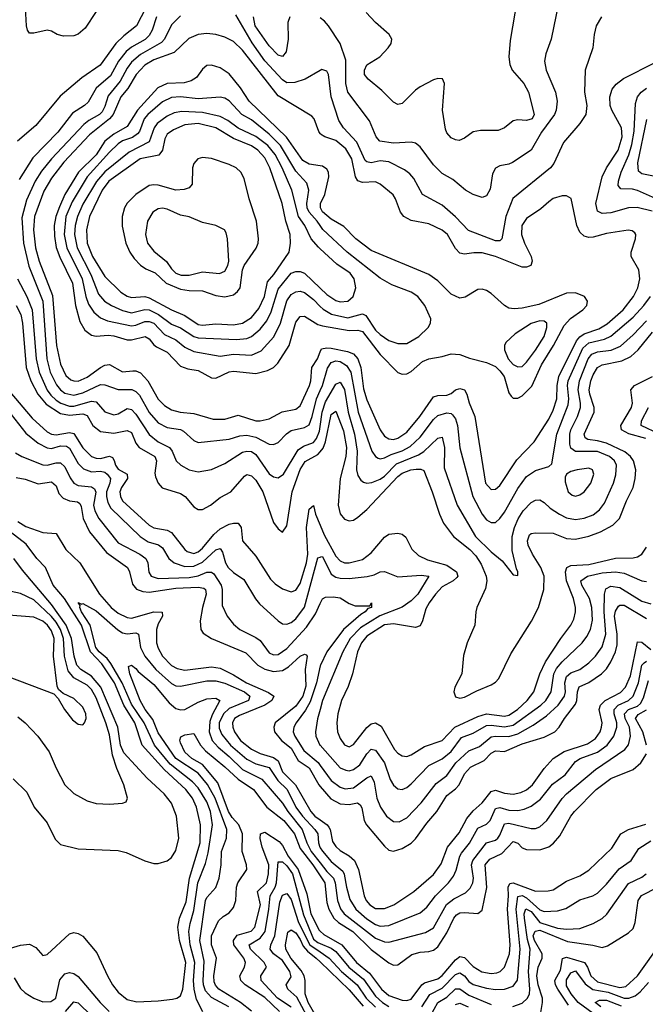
# Model space of a CAD drawing. Header units: inches. Extents: x 884549 to 1028252, y 526810 to 653624.
# Tile 960 of 1056: x 1008646 to 1011465, y 622482 to 626917. Entities that reach past the tile are written whole.
import ezdxf

# ---------------------------------------------------------------- set-up
doc = ezdxf.new("R2010")
doc.units = ezdxf.units.IN
doc.header["$MEASUREMENT"] = 0
doc.layers.add('B0602', color=7, linetype='Continuous')
doc.layers.add('B0612', color=7, linetype='Continuous')

msp = doc.modelspace()

# ---------------------------------------------------------------- linework, layer by layer
at = {"layer": 'B0602', "color": 5}
for points, elevation in [([(1009213.9, 626970), (1009172.3, 626890), (1009115.1, 626844.9), (1009079.4, 626810), (1009008.2, 626711.8), (1008925.3, 626654.7), (1008827.8, 626572.2), (1008719.1, 626440.9), (1008636.6, 626370)], 2420), ([(1008990, 626954.6), (1008940.7, 626879.3), (1008910, 626852.3), (1008890, 626844.5), (1008843.2, 626843.2), (1008815.6, 626850), (1008790, 626865.8), (1008770, 626870.6), (1008710, 626856.5), (1008690, 626856.9), (1008681.6, 626870), (1008677.2, 626890), (1008672.5, 626970)], 2380), ([(1009262.1, 626930), (1009242.8, 626870), (1009230, 626845.7), (1009211.9, 626828.1), (1009150, 626792.8), (1009126.5, 626773.5), (1009091.8, 626730), (1009055.9, 626664.1), (1008990.8, 626609.2), (1008954.7, 626545.2), (1008937.7, 626530), (1008883.3, 626496.7), (1008817.5, 626410), (1008705.4, 626294.6), (1008643.3, 626196.7)], 2440), ([(1009370, 626935.2), (1009330, 626893.5), (1009299, 626830), (1009285.2, 626814.8), (1009190, 626760.4), (1009150, 626725.5), (1009130, 626698.7), (1009099, 626641), (1009045.3, 626574.7), (1009030, 626526.5), (1009017.4, 626502.6), (1009006, 626490), (1008957.6, 626462.4), (1008935.5, 626444.5), (1008789.7, 626290), (1008744.9, 626235.1), (1008715, 626190), (1008676, 626104), (1008655.9, 626024.1), (1008662.7, 625910), (1008686.8, 625806.8), (1008749.6, 625649.6), (1008768.6, 625390), (1008783.9, 625330), (1008812, 625272), (1008830, 625250.1), (1008850, 625235.3), (1008890, 625226.5), (1008930, 625235.8), (1009010, 625273.3), (1009030, 625272.6), (1009090, 625251.4), (1009151.2, 625251.2), (1009170, 625242.7), (1009185.6, 625225.6), (1009230, 625148), (1009270, 625101.9), (1009310, 625080.7), (1009370, 625070.9), (1009384.4, 625064.4), (1009430, 625021), (1009450, 625013.2), (1009590, 625027.6), (1009638, 625042), (1009670, 625045.4), (1009710, 625036), (1009770, 625005.4), (1009790, 625003.9), (1009810, 625012.3), (1009848.1, 625051.9), (1009870, 625066.8), (1009930, 625080.1), (1009950, 625092.8), (1009964.5, 625130), (1009983.4, 625210), (1010000, 625247.6)], 2460), ([(1010000, 626688.7), (1009933, 626650), (1009885.8, 626634.2), (1009850, 626632.7), (1009830, 626645.6), (1009750, 626731.7), (1009692.8, 626812.8), (1009619.3, 626939.3)], 2460), ([(1009863.7, 626930), (1009854.8, 626905.2), (1009856.2, 626830), (1009846.9, 626773.1), (1009830, 626750.7), (1009810, 626756.8), (1009770, 626799.9), (1009706.8, 626890), (1009699.2, 626930)], 2440), ([(1010000, 626404.9), (1009993.3, 626413.3), (1009973.6, 626470), (1009962.4, 626482.4), (1009810, 626574.7), (1009650, 626779.7), (1009610, 626819), (1009570, 626838.3), (1009530, 626850.9), (1009490, 626855.5), (1009450, 626849.9), (1009407.8, 626832.2), (1009341.9, 626770), (1009250, 626735.9), (1009210, 626712.3), (1009170.4, 626669.6), (1009132.8, 626607.2), (1009102, 626570), (1009067, 626490), (1009051.4, 626470), (1008961, 626399), (1008844.2, 626275.8), (1008790, 626204), (1008754.5, 626145.5), (1008713, 626030), (1008708, 625970), (1008717.7, 625890), (1008733.6, 625830), (1008794.3, 625674.3), (1008812, 625450), (1008830, 625366), (1008854.1, 625314.1), (1008875.7, 625295.7), (1008890, 625290.1), (1008910, 625289.7), (1008950, 625307.5), (1009010, 625350.7), (1009030, 625360.8), (1009050, 625363.4), (1009110, 625331.3), (1009156.1, 625336.1), (1009170, 625335.1), (1009190, 625325.8), (1009224, 625290), (1009270, 625207.8), (1009298.7, 625178.7), (1009330, 625160.3), (1009369.4, 625149.4), (1009430, 625142.7), (1009517.1, 625117.1), (1009570, 625117.4), (1009630, 625135.6), (1009710, 625110.1), (1009730.3, 625109.7), (1009770, 625118.9), (1009829.4, 625150.6), (1009890, 625162.1), (1009910, 625177.6), (1009952.6, 625270), (1009958.5, 625290), (1009963, 625350), (1009987.9, 625390), (1010000, 625420.6)], 2480), ([(1010000, 626258.6), (1009950, 626267.1), (1009922.4, 626282.4), (1009847.5, 626387.5), (1009680.1, 626550), (1009640.7, 626610), (1009590, 626672.6), (1009550, 626700.7), (1009510, 626713), (1009490, 626711.2), (1009470, 626694.5), (1009442.6, 626657.4), (1009418.3, 626641.6), (1009387.3, 626632.7), (1009310, 626629.3), (1009269.1, 626610), (1009176.5, 626510), (1009130, 626436.1), (1009070, 626401.9), (1009030, 626370), (1008990, 626308.8), (1008911.4, 626230), (1008849.9, 626130.1), (1008825.2, 626074.8), (1008809.2, 626030), (1008802.1, 625990), (1008802.2, 625942.2), (1008810.8, 625890.8), (1008827, 625847), (1008883.6, 625730), (1008897.8, 625630), (1008917.4, 625557.4), (1008938.9, 625518.9), (1008970, 625495.5), (1008991.1, 625491.1), (1009044.5, 625495.5), (1009070, 625493.1), (1009130, 625474.7), (1009150, 625474.7), (1009210.7, 625490.7), (1009230, 625479.5), (1009250, 625452.8), (1009262.9, 625442.9), (1009310, 625419.1), (1009370, 625356.8), (1009404.3, 625344.3), (1009450, 625337.1), (1009510, 625303.3), (1009530, 625301.8), (1009590, 625330.5), (1009610, 625333.9), (1009710, 625323.7), (1009762.3, 625337.7), (1009789.9, 625350.1), (1009809.5, 625370.5), (1009860.1, 625450), (1009890, 625554.5), (1009910, 625580.1), (1009930, 625582.3), (1009990, 625544.5), (1010000, 625541.2)], 2520), ([(1010000, 625990.7), (1009987.1, 626010), (1009950, 626050), (1009941.2, 626070), (1009939.8, 626090), (1009948.6, 626150), (1009940.4, 626180.4), (1009890, 626234.2), (1009821.4, 626350), (1009770, 626402.1), (1009690, 626465.7), (1009646.7, 626490), (1009590, 626552.4), (1009570, 626563.8), (1009550, 626567.5), (1009450, 626561.2), (1009370, 626569.6), (1009330, 626566.8), (1009290, 626547.6), (1009223.8, 626490), (1009207.4, 626470), (1009186.1, 626413.9), (1009177.4, 626402.6), (1009153.7, 626386.3), (1009110, 626371), (1009090, 626358), (1009050, 626321.1), (1008950.5, 626209.5), (1008883, 626097), (1008853.5, 626030), (1008846, 625950), (1008858.6, 625890), (1008927.1, 625750), (1008944.2, 625670), (1008956.3, 625636.3), (1008980.3, 625600.3), (1009010, 625573.9), (1009041.4, 625561.4), (1009150, 625537.8), (1009170, 625540.6), (1009210, 625557.3), (1009230, 625558.2), (1009250.8, 625550), (1009299.1, 625499.1), (1009350, 625475.8), (1009390, 625441.8), (1009430, 625423), (1009550, 625400.9), (1009610, 625410.8), (1009690, 625405.9), (1009734.7, 625425.3), (1009791.3, 625488.7), (1009820.7, 625550), (1009850, 625650.9), (1009870, 625678.8), (1009890, 625691.6), (1009910, 625694.7), (1009930, 625687.7), (1009970, 625656.6), (1010000, 625626)], 2540), ([(1010000, 625885.1), (1009992.2, 625892.2), (1009959.4, 625930), (1009930.8, 625990), (1009901.6, 626030), (1009872.2, 626150), (1009829.1, 626250), (1009796.5, 626310), (1009764.5, 626350), (1009710, 626390.7), (1009630, 626428.8), (1009583.7, 626463.7), (1009550, 626480.7), (1009470, 626499), (1009376.6, 626503.4), (1009342.6, 626497.4), (1009310, 626481.9), (1009265.3, 626450), (1009252.4, 626430), (1009230, 626366.7), (1009138.9, 626321.1), (1009030, 626232.3), (1008991.5, 626188.5), (1008930, 626086.2), (1008906.2, 626030), (1008896.5, 625990), (1008893.3, 625950), (1008905.7, 625890), (1008966.4, 625770), (1009000.9, 625680.9), (1009028.8, 625648.8), (1009060.2, 625630), (1009110, 625607.5), (1009150, 625596.9), (1009210, 625612), (1009230, 625610.1), (1009272.2, 625590), (1009330, 625546.3), (1009370, 625529.1), (1009430, 625490.7), (1009450, 625484.3), (1009623, 625477), (1009670, 625481.8), (1009690, 625489.7), (1009730, 625522.9), (1009759.8, 625560.2), (1009778.9, 625601.1), (1009810, 625703.7), (1009870, 625775.1), (1009890, 625783.3), (1009910, 625783), (1009930, 625774.7), (1010000, 625708.2)], 2560), ([(1008636.1, 625750), (1008678.4, 625670), (1008702.2, 625610), (1008719.9, 625390), (1008733.6, 625330), (1008769.1, 625249.1), (1008786, 625226), (1008810, 625204.1), (1008831.2, 625190), (1008870, 625175.7), (1008890, 625176), (1008970, 625199.6), (1008990, 625195.9), (1009030, 625150.8), (1009070, 625138), (1009090, 625142.5), (1009130, 625166), (1009150, 625161.5), (1009170, 625140.1), (1009228.7, 625048.7), (1009270, 625015.8), (1009321.2, 624990), (1009333.5, 624973.5), (1009350.8, 624930), (1009371.8, 624910), (1009410, 624889.6), (1009450, 624881.2), (1009510, 624891), (1009570, 624918.2), (1009650, 624969.2), (1009670, 624974.4), (1009690, 624972.2), (1009710, 624958.8), (1009770, 624870.9), (1009790, 624857.9), (1009810, 624853.7), (1009835, 624870), (1009900.7, 624979.3), (1009924.1, 624995.9), (1009970, 625012.6), (1009983.8, 625030), (1009996.8, 625063.2), (1010000, 625085.1)], 2440), ([(1008630.3, 625630.3), (1008651.5, 625590), (1008659.3, 625550), (1008675.6, 625350), (1008696.4, 625290), (1008728.3, 625230), (1008765.4, 625185.4), (1008830, 625143.5), (1008870, 625135.2), (1008930, 625141.8), (1008950, 625133.9), (1008976.1, 625090), (1009010, 625063), (1009070, 625054), (1009130, 625067.5), (1009150, 625057), (1009169.2, 625009.2), (1009184.7, 624990), (1009255, 624950), (1009263, 624930), (1009255.1, 624875.1), (1009257.8, 624857.8), (1009269.6, 624829.6), (1009288.5, 624808.5), (1009370, 624783.7), (1009391.8, 624770), (1009430, 624722.3), (1009450, 624710.2), (1009470, 624710.7), (1009506, 624730), (1009550, 624765.6), (1009597.3, 624790), (1009658.9, 624861.1), (1009670, 624868.4), (1009690, 624863.1), (1009710, 624843), (1009741.4, 624790), (1009790, 624652.1), (1009810, 624624.2), (1009830, 624608.7), (1009850, 624637.4), (1009873.4, 624790), (1009909.4, 624890.6), (1009932.5, 624927.5), (1009990, 624959.2), (1010000, 624971.3)], 2420), ([(1008523.3, 625243.3), (1008674.4, 625054.4), (1008729.4, 625010), (1008770, 624988.5), (1008790, 624985.9), (1008830, 624997.3), (1008856.3, 624996.3), (1008870, 624986.9), (1008910, 624918.2), (1008934, 624894), (1008970, 624880.9), (1009010, 624883.8), (1009030, 624878.5), (1009040.6, 624870), (1009054.7, 624850), (1009052.6, 624830), (1009037.9, 624790), (1009037.7, 624770), (1009043.1, 624743.1), (1009057, 624717), (1009189, 624589), (1009225.6, 624565.6), (1009271.2, 624551.2), (1009290, 624538.6), (1009318.7, 624490), (1009342.2, 624470), (1009390, 624453.9), (1009430, 624455.2), (1009470, 624473.2), (1009530, 624529), (1009550, 624535), (1009559.2, 624519.2), (1009573.8, 624470), (1009586, 624450), (1009610, 624427.6), (1009656, 624396), (1009708.7, 624308.7), (1009726.7, 624286.7), (1009810.2, 624210), (1009830, 624196.6), (1009850, 624193.9), (1009870, 624202.4), (1009890, 624218.6), (1009930, 624270.8), (1009990, 624492.7), (1010000, 624496.7)], 2360), ([(1008601.4, 625241.4), (1008702, 625122), (1008770, 625060.7), (1008790, 625050.3), (1008810, 625046.7), (1008870, 625058.3), (1008890, 625053), (1008930, 624989.2), (1008970, 624950.1), (1008990, 624941.9), (1009010, 624941), (1009050, 624950.5), (1009064.5, 624944.5), (1009072.3, 624932.3), (1009077.3, 624910), (1009090, 624892.3), (1009130.1, 624870), (1009132.3, 624850), (1009105, 624810), (1009097.7, 624790), (1009100.1, 624770), (1009109.8, 624749.8), (1009230, 624640.9), (1009250, 624628.5), (1009310, 624617.4), (1009330, 624607.8), (1009389.6, 624530), (1009401.2, 624521.2), (1009430, 624512.7), (1009450, 624520.2), (1009470, 624536), (1009521.1, 624598.9), (1009550, 624623.6), (1009590, 624644.4), (1009610, 624649.6), (1009630, 624648.6), (1009643.4, 624630), (1009650, 624569.1), (1009710, 624500.5), (1009776.9, 624396.9), (1009796.7, 624376.7), (1009830, 624353.5), (1009870, 624339.8), (1009890, 624347.7), (1009910, 624377), (1009939.1, 624470), (1009944.3, 624510), (1009938.8, 624630), (1009950, 624712.4), (1009970, 624728.5), (1009979.2, 624690), (1010000, 624639.8)], 2380), ([(1008626.8, 624966.8), (1008655.5, 624950), (1008750, 624912.5), (1008770, 624910.8), (1008810, 624921.3), (1008830, 624920.5), (1008850, 624902.4), (1008872.8, 624852.8), (1008890.1, 624830.1), (1008910, 624819.3), (1008970, 624812.3), (1008983.6, 624803.6), (1008989.3, 624789.3), (1008979.1, 624730), (1008985, 624705), (1009003.3, 624670), (1009090, 624560.1), (1009187.2, 624510), (1009214, 624490), (1009223.4, 624470), (1009228.2, 624428.2), (1009238.9, 624410), (1009270, 624400.6), (1009410, 624404.5), (1009450, 624412.2), (1009490, 624427.9), (1009510, 624429.3), (1009521.1, 624421.1), (1009553.5, 624370), (1009558.2, 624350), (1009558.9, 624278.9), (1009580.2, 624230), (1009610, 624194.2), (1009638.6, 624170), (1009710, 624134.7), (1009730, 624120.1), (1009770, 624064.6), (1009790, 624055.6), (1009810, 624057.3), (1009850, 624084.6), (1009938.9, 624181.1), (1009978.5, 624241.5), (1010000, 624287)], 2340), ([(1008630, 624855.7), (1008670, 624847.5), (1008730, 624826.2), (1008790, 624835.2), (1008810, 624817.5), (1008822.8, 624782.8), (1008841.4, 624761.4), (1008870, 624750.1), (1008906.1, 624746.1), (1008917.6, 624737.6), (1008923.7, 624723.7), (1008931.3, 624670), (1008960.8, 624610), (1009036.5, 624516.5), (1009131.3, 624450), (1009141, 624430), (1009154.2, 624374.2), (1009172.6, 624352.6), (1009200.9, 624340.9), (1009230, 624338.5), (1009350, 624357.3), (1009450, 624361.1), (1009476.3, 624356.3), (1009482.9, 624350), (1009486.4, 624330), (1009469.1, 624270), (1009458.8, 624210), (1009462.7, 624170), (1009473.3, 624153.3), (1009510.1, 624130.1), (1009665.1, 624065.1), (1009719.6, 624010), (1009750, 623992.1), (1009790, 623981.8), (1009830, 623986.1), (1009857.5, 624002.5), (1009910, 624050.6), (1009930, 624059.8), (1009936.8, 624056.8), (1009941, 624050), (1009932.9, 623990), (1009935.7, 623915.7), (1009922.2, 623870), (1009890, 623824.4), (1009797.9, 623750), (1009790.8, 623730), (1009794.4, 623710), (1009825.9, 623670), (1009870, 623635.8), (1009900.9, 623580.9), (1009950, 623547.3), (1009994.4, 623470), (1010000, 623463.4)], 2320), ([(1008637.3, 624657.3), (1008674.3, 624634.3), (1008750, 624607.6), (1008810, 624602.3), (1008853.6, 624530), (1008917.2, 624470), (1009005.3, 624330), (1009058.7, 624270), (1009090, 624244), (1009130, 624223.7), (1009150, 624221.2), (1009249.7, 624249.7), (1009288.2, 624248.2), (1009289.5, 624230), (1009270, 624196.2), (1009263.2, 624170), (1009262.7, 624110), (1009270, 624086.2), (1009289.6, 624050), (1009330, 624008.3), (1009355, 623995), (1009390, 623987.7), (1009510, 624001.5), (1009550, 623995.7), (1009610, 623966.7), (1009667.8, 623930), (1009766.6, 623886.6), (1009790.7, 623870.7), (1009782.8, 623850), (1009751.1, 623830), (1009636.7, 623783.3), (1009614.5, 623770), (1009604.6, 623750), (1009605.8, 623730), (1009614.1, 623710), (1009641.7, 623670), (1009690, 623632.1), (1009730, 623611.4), (1009790, 623594), (1009810, 623578.9), (1009829.6, 623529.6), (1009889.1, 623470), (1009957.2, 623350), (1009975.5, 623330), (1010000, 623312.6)], 2280), ([(1008590, 622730.9), (1008650, 622748.3), (1008690, 622752.3), (1008718.2, 622738.2), (1008750, 622702), (1008770, 622706.7), (1008870, 622799.6), (1008890, 622804.9), (1008910, 622801.3), (1008930, 622789), (1008993.9, 622713.9), (1009041, 622610), (1009064.6, 622570), (1009090, 622537), (1009130, 622504), (1009173.2, 622493.2), (1009270, 622497.1), (1009334.9, 622505.1), (1009354.2, 622510), (1009370, 622520.7), (1009381.5, 622550), (1009395.1, 622670), (1009366.7, 622770), (1009359.1, 622830), (1009365.8, 622870), (1009396.2, 622943.8), (1009411.7, 623050), (1009458.9, 623210), (1009461.4, 623290), (1009442.5, 623370), (1009424.3, 623410), (1009394.9, 623450), (1009297.9, 623537.9), (1009197.5, 623650), (1009165.2, 623750), (1009115.4, 623830), (1009072.5, 623930), (1009015.9, 624015.9), (1008964.8, 624070), (1008924.2, 624190), (1008847.8, 624310), (1008796.5, 624370), (1008761.7, 624450), (1008723.8, 624490), (1008674.8, 624554.8), (1008603.4, 624610)], 2280), ([(1008617.1, 623497.1), (1008677.5, 623437.5), (1008711.1, 623370), (1008770, 623299.6), (1008805.4, 623225.5), (1008830, 623202.3), (1008910, 623182.6), (1009090, 623175.2), (1009125.2, 623165.2), (1009210, 623128), (1009250, 623116.9), (1009270, 623115.8), (1009310, 623128.2), (1009330, 623143.9), (1009350, 623174.9), (1009363.8, 623230), (1009353.2, 623330), (1009330, 623387.7), (1009296.7, 623430), (1009220.8, 623500.8), (1009115.1, 623615.1), (1009100.1, 623650), (1009088.7, 623730), (1009012.2, 623910), (1008970, 623960.1), (1008921.5, 623990), (1008904, 624010), (1008891.3, 624050), (1008880, 624130), (1008855, 624190), (1008790, 624283.2), (1008658, 624438), (1008619.2, 624490)], 2320), ([(1008637.4, 623777.4), (1008670, 623750.2), (1008727.9, 623690), (1008779.3, 623619.3), (1008810, 623546.4), (1008849.2, 623470), (1008890, 623431.5), (1008950, 623398), (1008990, 623387), (1009050, 623384.2), (1009110, 623388.2), (1009125.6, 623394.4), (1009131.8, 623410), (1009115.8, 623470), (1009084.1, 623544.1), (1009064.5, 623604.5), (1009050, 623695.4), (1009034.8, 623750), (1008990, 623863), (1008970, 623899.5), (1008950, 623919.5), (1008890, 623952.9), (1008864.6, 623984.6), (1008848.4, 624050), (1008843.8, 624130), (1008830.3, 624170), (1008810, 624203.4), (1008790, 624228.3), (1008710, 624303.5), (1008650, 624332.8), (1008586.6, 624346.6)], 2340), ([(1009471.1, 622448.9), (1009443.3, 622503.3), (1009432, 622550), (1009428.9, 622590), (1009435.9, 622670), (1009414.6, 622750), (1009408.4, 622810), (1009413.5, 622846.5), (1009430, 622905.3), (1009448.2, 623030), (1009483.2, 623116.8), (1009495.7, 623164.3), (1009515.3, 623290), (1009506, 623350), (1009490, 623394.8), (1009450, 623457.1), (1009424, 623484), (1009323.6, 623563.6), (1009253, 623650), (1009207.1, 623750), (1009150, 623834.1), (1009107.2, 623930), (1009056.9, 624016.9), (1009039.6, 624039.6), (1009003.8, 624070), (1008989, 624089), (1008963.9, 624190), (1008924.6, 624250), (1008916.5, 624270), (1008918.2, 624278.2), (1008910, 624291.3), (1008925.2, 624285.2), (1008930, 624288.2), (1008990, 624255.2), (1009088.5, 624168.5), (1009110, 624155.4), (1009130, 624151.6), (1009170, 624155.5), (1009180.7, 624150), (1009190.4, 624090), (1009209.4, 624050), (1009259.5, 623990), (1009330, 623926.8), (1009350, 623916.8), (1009370, 623914.7), (1009490, 623938.9), (1009530, 623939.2), (1009570, 623928.2), (1009659.3, 623890), (1009682.9, 623870), (1009677.3, 623850), (1009590, 623814.3), (1009564.1, 623790), (1009545.4, 623750), (1009545.4, 623725.4), (1009557, 623697), (1009596.3, 623650), (1009670, 623587), (1009710, 623565.6), (1009770, 623548.7), (1009809.7, 623489.7), (1009851.5, 623450), (1009889.9, 623369.9), (1009919.7, 623330), (1009976.5, 623270), (1009988.9, 623250), (1009992.6, 623210), (1009998.3, 623190), (1010000, 623187.3)], 2260), ([(1008590, 623960.1), (1008800.5, 623880.5), (1008819.6, 623859.6), (1008847.8, 623810), (1008884.2, 623764.2), (1008910, 623744.2), (1008930, 623740.4), (1008938.7, 623750), (1008946.2, 623770), (1008944.6, 623790), (1008930, 623820.4), (1008890, 623859.2), (1008841.5, 623881.5), (1008820.4, 623900.4), (1008814.8, 623914.8), (1008797.7, 624050), (1008800.8, 624130), (1008790, 624165), (1008771.9, 624190), (1008750, 624208.3), (1008710, 624226.3), (1008595.3, 624235.3)], 2360), ([(1009588.9, 622470), (1009510, 622512.7), (1009483.2, 622543.2), (1009473.5, 622570), (1009472, 622590), (1009477, 622677), (1009457.8, 622770), (1009483.9, 622950), (1009490, 622963.5), (1009530, 623008.3), (1009544.1, 623050), (1009553.7, 623110), (1009556.1, 623170), (1009578, 623230), (1009579.6, 623270), (1009526.9, 623410), (1009492.5, 623472.5), (1009450, 623523), (1009349.4, 623590), (1009270, 623704.7), (1009245.6, 623765.6), (1009211.4, 623810), (1009189, 623850), (1009141.7, 623970), (1009136.5, 624003.5), (1009150, 624010.2), (1009170, 623994.3), (1009180.5, 623980.5), (1009250, 623921.9), (1009320.1, 623840.1), (1009350, 623814.4), (1009370, 623808.4), (1009390, 623810.7), (1009450, 623843.8), (1009490, 623857.7), (1009530, 623860.9), (1009548.4, 623850), (1009513.6, 623786.4), (1009503.3, 623756.7), (1009499.4, 623710), (1009513.2, 623670), (1009540.2, 623640.2), (1009590, 623598.8), (1009650, 623539.9), (1009736.9, 623496.9), (1009830, 623388.7), (1009854.3, 623350), (1009918.3, 623270), (1009939.7, 623210), (1009959.8, 623170), (1010000, 623118.6)], 2240), ([(1010000, 624006.3), (1009984.1, 623930), (1009954.9, 623845.1), (1009933.7, 623806.3), (1009892.2, 623750), (1009881.7, 623730), (1009878.7, 623710), (1009885.3, 623690), (1009926, 623626), (1009990.9, 623570.9), (1010000, 623558.5)], 2340), ([(1010000, 623810.6), (1009988.4, 623768.4), (1009978.8, 623710), (1009980.7, 623690), (1009998.9, 623650), (1010000, 623648.7)], 2360), ([(1009691, 622451), (1009640.5, 622490), (1009543.6, 622550), (1009528.3, 622568.3), (1009523, 622583), (1009520.2, 622610), (1009532.3, 622690), (1009510.9, 622750), (1009510.7, 622790), (1009541.9, 622858.1), (1009562.3, 622877.7), (1009590, 622894.8), (1009610, 622917.5), (1009620.3, 622950), (1009623.1, 623010), (1009628.6, 623030), (1009669.8, 623090), (1009667.7, 623110), (1009647.8, 623170), (1009649.7, 623250), (1009634.1, 623290), (1009603.7, 623323.7), (1009586.8, 623350), (1009539.1, 623479.1), (1009470, 623562.9), (1009421.9, 623590), (1009390, 623617.4), (1009370, 623659.6), (1009367.5, 623672.5), (1009372.4, 623687.6), (1009390, 623695.3), (1009430, 623702), (1009461.3, 623650), (1009483.3, 623623.3), (1009570, 623552.1), (1009630, 623495.6), (1009700.1, 623450), (1009760.3, 623370), (1009836.3, 623310), (1009884.3, 623250), (1009910, 623183.7), (1009967, 623110), (1010000, 623061.1)], 2220), ([(1009817, 622450), (1009750, 622512.7), (1009662.7, 622570), (1009643, 622590), (1009637.4, 622610), (1009658.5, 622650), (1009663.3, 622670), (1009655.4, 622690), (1009611.3, 622750), (1009608.7, 622770), (1009626.2, 622793.8), (1009688.4, 622811.6), (1009705.6, 622830), (1009730.8, 622930), (1009718.3, 622990), (1009757.7, 623030), (1009767.4, 623070), (1009768.1, 623110), (1009739, 623190), (1009730.3, 623229.7), (1009730.7, 623250), (1009750, 623257.4), (1009814.9, 623214.9), (1009830, 623197), (1009855.3, 623150), (1009901.4, 623090), (1009940.2, 622980.2), (1009958.4, 622890), (1009995.4, 622815.4), (1010000, 622811.3)], 2180), ([(1009869.3, 622469.3), (1009807.6, 622510), (1009733.5, 622590), (1009732.3, 622610), (1009758.8, 622650), (1009748, 622670), (1009685.6, 622730), (1009679.9, 622750), (1009730, 622780.5), (1009751.5, 622810), (1009769.1, 622910), (1009774.2, 622970), (1009796.6, 623010), (1009802.8, 623030), (1009810, 623124.4), (1009830, 623123.5), (1009850, 623106.4), (1009875.8, 623070), (1009924.6, 622884.6), (1009970, 622775.2), (1009990, 622760.9), (1010000, 622756.4)], 2160), ([(1010000, 622328.2), (1009985.6, 622345.6), (1009894.4, 622514.4), (1009853.7, 622550), (1009846, 622570), (1009870, 622606), (1009863.7, 622630), (1009830, 622679), (1009789.9, 622710), (1009774.2, 622730), (1009777.6, 622750), (1009796.4, 622790), (1009818.4, 622941.6), (1009830, 622973.8), (1009850, 622980.6), (1009870, 622954.7), (1009902.6, 622850), (1009953.3, 622750), (1010000, 622718.1)], 2140), ([(1010000, 622397.7), (1009998.9, 622398.9), (1009945.2, 622490), (1009932.2, 622530), (1009932.8, 622590), (1009927.6, 622610), (1009914.4, 622634.4), (1009867.5, 622690), (1009845.5, 622730), (1009844.2, 622750), (1009853.7, 622806.3), (1009870, 622818.2), (1009890, 622803.9), (1009910, 622774.3), (1009923.6, 622743.6), (1009942.2, 622722.2), (1009982.4, 622690), (1010000, 622673)], 2120), ([(1008621.4, 622601.4), (1008650, 622553.2), (1008670, 622534.1), (1008710, 622509.2), (1008750, 622492.8), (1008785.7, 622494.3), (1008808.7, 622510), (1008827.1, 622592.9), (1008850, 622619.2), (1008870, 622626), (1008890, 622621.6), (1008910, 622607.2), (1009007.9, 622490), (1009048.6, 622450)], 2260), ([(1008852.2, 622450), (1008890, 622493.5), (1008910, 622488.8), (1008969, 622430)], 2240)]:
    msp.add_lwpolyline(points, dxfattribs=dict(at, elevation=elevation))
for points, elevation in [([(1009450, 626448.9), (1009390, 626443), (1009339.1, 626420.9), (1009310, 626401), (1009300, 626380), (1009289.7, 626330), (1009273.6, 626306.4), (1009188.9, 626291.1), (1009047.3, 626190), (1009018, 626150), (1008960.9, 626030), (1008946.7, 625970), (1008949.8, 625910), (1008974.1, 625850), (1009030, 625759.8), (1009102.3, 625690), (1009130, 625671.4), (1009150, 625665.8), (1009210, 625670.1), (1009230, 625664.7), (1009330, 625611), (1009390, 625584.8), (1009450, 625544.4), (1009470, 625540.9), (1009530, 625546.5), (1009610, 625542), (1009650, 625549.7), (1009690, 625576.2), (1009723.2, 625616.8), (1009748.4, 625670), (1009762.9, 625737.1), (1009791, 625770), (1009860.7, 625870), (1009866.3, 625910), (1009864.6, 625950), (1009844.5, 626010), (1009829.2, 626090), (1009773.2, 626250), (1009750, 626294.5), (1009719.5, 626330), (1009690, 626349.6), (1009610, 626382.5), (1009530, 626430.5)], 2580), ([(1009470, 626297.1), (1009448.8, 626291.2), (1009430.1, 626270), (1009425.2, 626250), (1009423.6, 626176.4), (1009410, 626159.8), (1009387.7, 626152.3), (1009350, 626149.9), (1009270, 626171.9), (1009250, 626173.6), (1009230, 626169.9), (1009169.5, 626130), (1009130, 626090.6), (1009117.9, 626070), (1009107.6, 626030), (1009107.1, 625987.1), (1009123.8, 625910), (1009142.8, 625870), (1009162.1, 625842.1), (1009191, 625811), (1009214.7, 625794.8), (1009256.5, 625776.5), (1009305.6, 625730), (1009370, 625703.9), (1009410, 625696.8), (1009470, 625696.5), (1009530, 625674.6), (1009570, 625668.3), (1009610, 625678.5), (1009627.8, 625692.3), (1009638.9, 625710), (1009649.9, 625790), (1009657.5, 625810), (1009712, 625888), (1009720.3, 625910), (1009722, 625930), (1009713.2, 626010), (1009679.3, 626110), (1009657.7, 626202.3), (1009642.6, 626230), (1009621.6, 626250), (1009590, 626265.4), (1009510, 626291.8)], 2620), ([(1009290, 626068.2), (1009270, 626065.5), (1009245.7, 626050), (1009222.3, 626010), (1009212.2, 625950), (1009221.5, 625910), (1009250, 625875), (1009307.6, 625827.6), (1009330, 625794.4), (1009350, 625775.4), (1009373.7, 625766.3), (1009410, 625766.2), (1009470, 625782.1), (1009546.2, 625773.9), (1009570, 625784.7), (1009583.2, 625810), (1009587.7, 625830), (1009582, 625930), (1009576.6, 625956.6), (1009569.6, 625970), (1009530, 625989.8), (1009470, 626003.8), (1009410, 626029.8), (1009370, 626037), (1009310, 626063.8)], 2640)]:
    msp.add_lwpolyline(points, close=True, dxfattribs=dict(at, elevation=elevation))
at = {"layer": 'B0612', "color": 5}
for points, elevation in [([(1010888.1, 627010), (1010855.9, 626824.1), (1010850.1, 626750), (1010855, 626715), (1010865.1, 626690), (1010918.4, 626630), (1010938.4, 626590), (1010964.1, 626490), (1010954.8, 626470), (1010930, 626462.4), (1010890, 626466.2), (1010870, 626462.2), (1010830, 626430.8), (1010801.7, 626418.3), (1010722, 626418), (1010690, 626412.4), (1010650, 626383.6), (1010626.4, 626373.6), (1010610, 626375.8), (1010590, 626385.7), (1010570, 626408), (1010564.2, 626424.2), (1010550.6, 626510), (1010559.7, 626630), (1010550.6, 626650.6), (1010530, 626651.9), (1010510, 626646), (1010450, 626614.2), (1010430, 626600.4), (1010370, 626540.4), (1010350, 626535.1), (1010330, 626546.2), (1010278.3, 626598.3), (1010216, 626650), (1010200.3, 626670), (1010199.8, 626690), (1010210, 626714), (1010269.4, 626750.6), (1010307.1, 626790), (1010319.3, 626810), (1010322.2, 626830), (1010311.2, 626850), (1010250, 626904.2), (1010206.5, 626950)], 2420), ([(1011073.7, 626990), (1011040.3, 626830), (1011016.9, 626763.1), (1011010.3, 626730), (1011018.8, 626690), (1011060.1, 626590), (1011067.5, 626550), (1011063.8, 626510), (1011055.3, 626490), (1010997.1, 626410), (1010951.2, 626328.8), (1010866.1, 626274), (1010850, 626266.3), (1010810, 626258.6), (1010790, 626248.4), (1010777, 626223), (1010765.8, 626154.2), (1010750, 626124.2), (1010730, 626116.9), (1010690, 626129.8), (1010655.4, 626150), (1010597.1, 626197), (1010550, 626224.1), (1010510, 626263.2), (1010450, 626344.4), (1010430, 626361), (1010410, 626365.2), (1010330, 626361.6), (1010268.8, 626370), (1010253, 626390), (1010222.1, 626462.1), (1010125.1, 626590), (1010116.3, 626630), (1010115.4, 626735.4), (1010090.7, 626810.7), (1010036.8, 626890), (1010019.7, 626910), (1010000, 626925.5)], 2440), ([(1011267.2, 626930), (1011244.1, 626890), (1011234.7, 626850), (1011229.3, 626790), (1011193.6, 626690), (1011190.3, 626590.3), (1011200.8, 626530), (1011196.5, 626490), (1011170.2, 626450), (1011096, 626364), (1011052.6, 626270), (1011037.8, 626250), (1010868.2, 626111.8), (1010836.4, 626030), (1010818.5, 625930), (1010810, 625921.1), (1010790, 625920.7), (1010667.8, 625967.8), (1010609.6, 626029.6), (1010550, 626081.2), (1010461.2, 626130), (1010421.8, 626201.8), (1010403.5, 626223.5), (1010380.6, 626240.6), (1010310, 626277.2), (1010270, 626280.7), (1010230, 626272), (1010210, 626276.5), (1010203, 626283), (1010165.8, 626365.8), (1010105.2, 626430), (1010083.5, 626463.5), (1010049, 626570), (1010037.7, 626670), (1010030, 626684.7), (1010007.1, 626692.9), (1010000, 626688.7)], 2460), ([(1011495.4, 626055.4), (1011428.6, 626071.4), (1011390, 626069.5), (1011310, 626047.6), (1011270, 626044.8), (1011250, 626054.7), (1011242.5, 626090), (1011270.3, 626210), (1011290.7, 626250), (1011343.4, 626330), (1011360.8, 626390), (1011357.3, 626430), (1011314, 626510), (1011307.4, 626530), (1011305.6, 626570), (1011316.1, 626603.9), (1011333.3, 626626.7), (1011367.4, 626652.6), (1011510, 626724.8)], 2460), ([(1011511.5, 626111.5), (1011430, 626147.7), (1011406.9, 626153.1), (1011355, 626155), (1011343, 626170), (1011343.7, 626190), (1011356, 626230), (1011391.4, 626308.6), (1011405, 626355), (1011415.2, 626415.2), (1011420.9, 626539.1), (1011429.9, 626570), (1011446, 626590), (1011470.6, 626609.4)], 2440), ([(1011510, 626211.1), (1011450, 626222.7), (1011434.9, 626234.9), (1011432.1, 626272.1), (1011471.9, 626468.1)], 2420), ([(1010000, 625420.6), (1010005.5, 625434.5), (1010030, 625439.5), (1010050, 625437.6), (1010123, 625423), (1010150, 625412.4), (1010170, 625388.9), (1010183.8, 625350), (1010195, 625255), (1010210, 625204.3), (1010270, 625070.2), (1010290, 625041.7), (1010310, 625028.8), (1010330, 625026.9), (1010350, 625031.5), (1010390, 625058.9), (1010448.3, 625130), (1010510, 625218.4), (1010530, 625224.9), (1010570, 625226.1), (1010590, 625233.5), (1010610, 625249.6), (1010630, 625256.1), (1010650, 625250.1), (1010661.5, 625230), (1010671.4, 625191.4), (1010697.1, 625130), (1010745.6, 624830), (1010770, 624800.9), (1010790, 624802.3), (1010810, 624819.4), (1010885.9, 624934.1), (1010963.9, 625016.1), (1011030, 625118.5), (1011050, 625158.2), (1011067, 625210), (1011067.2, 625270), (1011075, 625310), (1011154.8, 625470), (1011170, 625488), (1011190, 625502.1), (1011255, 625525), (1011293.2, 625546.8), (1011364.6, 625610), (1011412.5, 625670), (1011431.9, 625710), (1011440.1, 625750), (1011435.8, 625790), (1011401.1, 625850), (1011400.8, 625870), (1011420.8, 625930), (1011421.6, 625950), (1011417.3, 625957.3), (1011406, 625966), (1011388.4, 625968.4), (1011290, 625953.9), (1011230, 625937.1), (1011210, 625936.4), (1011190, 625942.3), (1011170, 625960.4), (1011156.5, 625990), (1011131.6, 626111.6), (1011110, 626124), (1011090, 626123.5), (1011050, 626111.6), (1011030, 626097.1), (1010994.9, 626065.1), (1010930, 626021.4), (1010909.4, 625990.6), (1010906.7, 625950), (1010920.3, 625910), (1010950.1, 625850), (1010954.5, 625830), (1010948.5, 625810), (1010930, 625802.2), (1010910, 625802.2), (1010789.6, 625850.4), (1010730, 625866.7), (1010692.8, 625867.2), (1010650, 625860.6), (1010630, 625864.9), (1010610, 625886.5), (1010573.1, 625950), (1010550, 625969.3), (1010490, 625997.1), (1010410, 626012.9), (1010377.4, 626030), (1010361.3, 626050), (1010339.9, 626110), (1010328.5, 626128.5), (1010270, 626175.8), (1010250, 626187), (1010190, 626184.1), (1010170, 626191.4), (1010159.5, 626210), (1010143.2, 626290), (1010116.1, 626336.1), (1010070, 626372.9), (1010020.4, 626390), (1010002.2, 626402.2), (1010000, 626404.9)], 2480), ([(1010000, 625541.2), (1010010, 625537.9), (1010130, 625516.7), (1010170, 625519.2), (1010190, 625512.6), (1010270, 625408.7), (1010350, 625327.5), (1010370, 625320.6), (1010390, 625322.2), (1010410, 625333.1), (1010461.8, 625378.2), (1010490, 625390.1), (1010550, 625399.8), (1010590, 625411.7), (1010630, 625408.9), (1010672.6, 625392.6), (1010750, 625373.4), (1010790, 625354.5), (1010810, 625336.1), (1010828.4, 625310), (1010850, 625236), (1010860.9, 625220.9), (1010870, 625212), (1010890, 625212.3), (1010910, 625223.2), (1010953.9, 625266.1), (1010997.5, 625362.5), (1011051.7, 625450), (1011099.8, 625540.2), (1011128.3, 625571.7), (1011183.4, 625610), (1011200.9, 625630), (1011204.1, 625650), (1011191.4, 625670), (1011150, 625687.2), (1011110, 625685.1), (1010985.2, 625634.8), (1010910, 625617.4), (1010874.5, 625614.5), (1010850, 625618.3), (1010830, 625629.1), (1010770, 625684.5), (1010750, 625698), (1010730, 625703.7), (1010710, 625701.8), (1010652.7, 625667.3), (1010630, 625663), (1010590, 625681.2), (1010530, 625741.5), (1010490, 625769.9), (1010230, 625878.2), (1010160.5, 625930), (1010106.3, 625986.3), (1010050, 626018.8), (1010010, 626052.2), (1010000.7, 626070), (1010000.7, 626090), (1010020.3, 626130), (1010039.1, 626210), (1010037.5, 626230), (1010030, 626244.4), (1010010, 626256.9), (1010000, 626258.6)], 2520), ([(1010000, 625626), (1010012.8, 625612.8), (1010050.3, 625590.3), (1010125.1, 625574.9), (1010190, 625591.6), (1010205.2, 625585.2), (1010250, 625519), (1010270, 625498.5), (1010310, 625472.7), (1010350, 625458.4), (1010390, 625458.1), (1010444.5, 625490), (1010486.6, 625530), (1010496.4, 625550), (1010498.2, 625570), (1010471.4, 625630), (1010439.8, 625670), (1010410, 625689.8), (1010323.6, 625723.6), (1010270, 625753.6), (1010121.8, 625870), (1010012.3, 625972.3), (1010000, 625990.7)], 2540), ([(1010000, 625708.2), (1010030, 625679.7), (1010070, 625652.3), (1010090, 625646.2), (1010124, 625650), (1010148.5, 625670), (1010161.3, 625710), (1010153.6, 625750), (1010135.4, 625775.4), (1010075.7, 625815.7), (1010000, 625885.1)], 2560), ([(1010000, 625247.6), (1010010, 625270), (1010032.9, 625347.1), (1010050, 625373.3), (1010070, 625380.4), (1010090, 625376.9), (1010119.2, 625359.2), (1010138.5, 625330), (1010171.4, 625150), (1010233.5, 624973.5), (1010249.3, 624949.3), (1010261.9, 624941.9), (1010270, 624938.6), (1010290, 624943.6), (1010320.6, 624959.4), (1010370, 624975.7), (1010405.3, 624994.7), (1010450, 625037), (1010510, 625116.3), (1010530, 625134), (1010570, 625146.2), (1010590, 625142.8), (1010596.7, 625136.7), (1010610, 625119), (1010619.3, 625090), (1010630, 624988.4), (1010687.2, 624770), (1010730, 624690.2), (1010750, 624664.6), (1010770, 624651.8), (1010790, 624652.8), (1010810, 624670.2), (1010830, 624699.4), (1010890, 624805.9), (1010930, 624859.1), (1010970, 624886.9), (1011030, 624903.9), (1011043.7, 624916.3), (1011066.1, 625050), (1011117.7, 625182.3), (1011119.8, 625210), (1011114.4, 625270), (1011117.9, 625290), (1011182.8, 625437.2), (1011210, 625461.8), (1011281.3, 625478.7), (1011310, 625491.8), (1011410, 625577.9), (1011458.7, 625630), (1011488.3, 625670)], 2460), ([(1010000, 625085.1), (1010009.6, 625150), (1010023.9, 625196.1), (1010070, 625275.1), (1010090, 625285.1), (1010110, 625252.1), (1010126.4, 625150), (1010154.5, 625050), (1010166.1, 624973.9), (1010163, 624890), (1010170, 624864.6), (1010183.5, 624843.5), (1010194.5, 624834.5), (1010210.1, 624830.1), (1010232.9, 624832.9), (1010270, 624846.9), (1010290, 624861.5), (1010343.6, 624916.4), (1010443.5, 624956.5), (1010467.2, 624972.8), (1010530, 625032.5), (1010550, 625036.1), (1010559.5, 624990), (1010558.4, 624898.4), (1010617.6, 624730), (1010699.6, 624590), (1010770, 624519.5), (1010820.1, 624480.1), (1010870, 624417.3), (1010890, 624414), (1010891, 624430), (1010883.9, 624443.9), (1010865.7, 624525.7), (1010865.2, 624590), (1010875.2, 624630), (1010891.5, 624668.5), (1010915.2, 624704.8), (1010950, 624741.7), (1010970, 624753.2), (1010990, 624754.4), (1011010, 624742), (1011036.3, 624716.3), (1011078, 624690), (1011110, 624673.4), (1011150, 624665.7), (1011190, 624671.6), (1011230, 624687.4), (1011259.1, 624710), (1011280.9, 624739.1), (1011321.6, 624830), (1011332.9, 624867.1), (1011335.1, 624910), (1011326.1, 624930), (1011304.2, 624950), (1011250, 624972.1), (1011150, 624971.8), (1011130, 624987.5), (1011124.5, 625004.5), (1011124.6, 625050), (1011129.3, 625070), (1011159.9, 625130), (1011172.8, 625170), (1011173.1, 625190), (1011161.8, 625250), (1011168.4, 625290), (1011207.9, 625390), (1011224.1, 625410), (1011250, 625421.2), (1011311.3, 625428.7), (1011352.7, 625447.3), (1011410, 625497.3), (1011470, 625560.4)], 2440), ([(1010000, 624971.3), (1010013, 624987), (1010024.1, 625015.9), (1010050, 625139.2), (1010070, 625153.4), (1010105.5, 625065.5), (1010118.2, 624990), (1010115.4, 624950), (1010090.1, 624850.1), (1010081.2, 624730), (1010090, 624691.3), (1010110, 624667.7), (1010130, 624659.5), (1010150, 624662.8), (1010170, 624675.9), (1010210, 624710.7), (1010350, 624859.2), (1010370, 624875.1), (1010409, 624889), (1010432.4, 624892.4), (1010453.1, 624893.1), (1010466.9, 624886.9), (1010505.3, 624790), (1010537.1, 624690), (1010556.1, 624650), (1010601, 624590), (1010675, 624530), (1010701.8, 624501.8), (1010725.3, 624465.3), (1010747.9, 624410), (1010750.5, 624389.5), (1010745.4, 624354.6), (1010706.4, 624270), (1010700.9, 624250), (1010697.2, 624190), (1010662.3, 624110), (1010646.1, 624053.9), (1010637.8, 623970), (1010607.2, 623910), (1010602.7, 623890), (1010610, 623866.8), (1010630, 623860.7), (1010650, 623865.1), (1010705.2, 623894.8), (1010770, 623920.5), (1010790, 623932.9), (1010805.7, 623950), (1010859.7, 624060.3), (1010952.6, 624207.4), (1010983.1, 624270), (1011007.7, 624350), (1011009.5, 624410), (1010995, 624450), (1010956, 624510), (1010937.1, 624550), (1010934.3, 624570), (1010943.7, 624596.3), (1010950, 624602.6), (1010970, 624605.9), (1011050, 624604.8), (1011110, 624580.9), (1011150, 624576.9), (1011210, 624590.1), (1011263.5, 624610), (1011319, 624641), (1011349.3, 624670), (1011380.1, 624750), (1011410.4, 624810), (1011419.3, 624850), (1011421.8, 624890), (1011412.4, 624930), (1011397.8, 624950), (1011372.7, 624970), (1011290, 625009.7), (1011250, 625020.9), (1011205.6, 625025.6), (1011193.4, 625033.4), (1011189.2, 625050), (1011234.5, 625150), (1011234.7, 625170), (1011214.8, 625230), (1011212.4, 625250), (1011220, 625290), (1011230, 625317.6), (1011250, 625351), (1011270, 625363.2), (1011359, 625381), (1011399.7, 625400.3), (1011433, 625430), (1011497.5, 625510)], 2420), ([(1011467.7, 625030), (1011391.5, 625051.5), (1011357.4, 625070), (1011355.4, 625090), (1011402.3, 625170), (1011407.5, 625190), (1011400.2, 625250), (1011415.9, 625270), (1011496.7, 625310)], 2380), ([(1011528.7, 625050), (1011446.3, 625090), (1011447.6, 625110), (1011479, 625170)], 2360), ([(1010000, 624639.8), (1010017.5, 624597.5), (1010070, 624500.4), (1010090, 624479.4), (1010110, 624471.3), (1010130, 624470.5), (1010190, 624485.7), (1010230, 624515), (1010290, 624585.9), (1010310, 624600.2), (1010350, 624604.5), (1010370, 624599.7), (1010385.7, 624585.7), (1010412.3, 624532.3), (1010443.3, 624503.3), (1010484.2, 624484.2), (1010570, 624459.9), (1010614.3, 624430), (1010619.8, 624410), (1010615.4, 624404.6), (1010599.8, 624390), (1010550, 624362.2), (1010519.6, 624330), (1010491.2, 624290), (1010476.3, 624263.7), (1010461.5, 624210), (1010450, 624187.2), (1010430, 624179.3), (1010330, 624195.8), (1010290, 624190.9), (1010210, 624139.7), (1010186, 624110), (1010167.5, 624070), (1010145.4, 623970), (1010125.7, 623914.3), (1010095.7, 623850), (1010079.1, 623790), (1010074.3, 623750), (1010078.6, 623710), (1010090, 623679), (1010110, 623650.2), (1010130, 623641.8), (1010150, 623651.9), (1010210, 623729.5), (1010230, 623745.1), (1010250, 623750.1), (1010275.3, 623735.3), (1010335.1, 623630), (1010350, 623614), (1010370, 623601.6), (1010390, 623598.7), (1010410, 623606.1), (1010470, 623643.6), (1010549.1, 623670.9), (1010607.5, 623730), (1010710, 623778.4), (1010750, 623790.5), (1010830, 623780.3), (1010850, 623784.7), (1010888.6, 623810), (1010932.3, 623850), (1010963.3, 623890), (1010989.9, 623970), (1011015.9, 624024.1), (1011083.7, 624130), (1011129.4, 624190), (1011143.1, 624216.9), (1011150.7, 624249.3), (1011150.3, 624270), (1011140.8, 624310), (1011109.5, 624390), (1011105.6, 624430), (1011110.9, 624449.1), (1011130, 624459), (1011210, 624463.3), (1011330, 624492), (1011410, 624493.3), (1011430, 624497.9), (1011450, 624509.4), (1011470, 624541.7)], 2380), ([(1010000, 624496.7), (1010002.4, 624497.6), (1010010, 624499), (1010050, 624419.2), (1010070, 624406.3), (1010090, 624401.9), (1010130, 624400.1), (1010211.5, 624408.5), (1010244, 624416), (1010270, 624430.1), (1010290, 624431.9), (1010350, 624408), (1010454.9, 624414.9), (1010490.1, 624410.1), (1010440.1, 624330), (1010410, 624299.4), (1010370, 624270.7), (1010268.8, 624231.2), (1010181.4, 624178.6), (1010135.1, 624130), (1010101.5, 624070), (1010010.8, 623850), (1010000, 623810.6)], 2360), ([(1010000, 623648.7), (1010090, 623547.2), (1010116.1, 623536.1), (1010130, 623534.4), (1010150, 623539.4), (1010178.9, 623561.1), (1010210, 623610.1), (1010230, 623631.2), (1010250, 623626.3), (1010289.1, 623570), (1010315.3, 623495.3), (1010329.7, 623469.7), (1010350, 623452.8), (1010370, 623450.1), (1010390, 623458.7), (1010410, 623475), (1010490, 623557.8), (1010550, 623587.9), (1010590, 623621.2), (1010636.7, 623683.3), (1010690, 623703.4), (1010750, 623738), (1010770, 623740.2), (1010830, 623731.4), (1010870, 623740), (1010994.6, 623830), (1011016.9, 623850), (1011041.4, 623890), (1011053.5, 623970), (1011065.1, 623994.9), (1011090, 624024.1), (1011179.9, 624110), (1011201.6, 624138.4), (1011217.6, 624170), (1011227.2, 624212.8), (1011224.1, 624270), (1011213.5, 624310), (1011179.2, 624370), (1011175, 624390), (1011205.1, 624410), (1011270, 624426.1), (1011330, 624430.6), (1011370, 624424.6), (1011450, 624389.6), (1011470, 624386)], 2360), ([(1010000, 623558.5), (1010050, 623490.1), (1010090, 623460.7), (1010112.7, 623452.7), (1010150, 623456.9), (1010210, 623501.9), (1010230.5, 623510.5), (1010243.2, 623483.2), (1010254.8, 623410), (1010272.4, 623370), (1010299.1, 623330), (1010330, 623305.5), (1010356.4, 623303.6), (1010390, 623322.6), (1010455.6, 623390), (1010523.2, 623476.8), (1010570, 623513), (1010611.7, 623570), (1010670, 623624.3), (1010717.2, 623642.8), (1010770, 623687), (1010790, 623690.3), (1010850, 623687.8), (1010890, 623700.3), (1010960, 623740), (1011019.2, 623780.8), (1011072.8, 623830), (1011101.3, 623870), (1011105, 623890), (1011102.5, 623930), (1011110, 623958.7), (1011130, 623974.5), (1011170.2, 623989.8), (1011210, 624020.6), (1011240.2, 624050), (1011270, 624091.8), (1011287, 624150), (1011279.3, 624250), (1011280.7, 624330), (1011286.8, 624353.2), (1011310, 624365.2), (1011350, 624359.9), (1011450, 624297.8), (1011490, 624286.7)], 2340), ([(1010000, 624287), (1010010, 624308.1), (1010023.9, 624316.1), (1010058.1, 624318.1), (1010090, 624313.2), (1010130, 624286.8), (1010157, 624277), (1010223.1, 624276.9), (1010232, 624290), (1010231.4, 624270), (1010215.2, 624264.8), (1010203.2, 624250), (1010182.8, 624237.2), (1010105.3, 624170), (1010029.7, 624070), (1010000.8, 624010), (1010000, 624006.3)], 2340), ([(1010000, 623463.4), (1010047.4, 623407.4), (1010090, 623385.6), (1010130, 623382.4), (1010168.9, 623388.9), (1010180, 623380), (1010187.5, 623367.5), (1010198, 623310), (1010208, 623290), (1010290, 623194.6), (1010310, 623177), (1010330, 623171.4), (1010370, 623183.3), (1010410, 623208.5), (1010430, 623227.8), (1010481.3, 623298.7), (1010526.1, 623350), (1010570, 623421.9), (1010610, 623452.5), (1010625.7, 623470), (1010650, 623519.8), (1010677.7, 623550), (1010739.1, 623580.9), (1010770, 623612.6), (1010790, 623623.1), (1010830, 623620.6), (1010910, 623655.3), (1011010, 623684.8), (1011057, 623710), (1011077.5, 623730), (1011100.2, 623770), (1011150, 623833.8), (1011157.2, 623850), (1011160.2, 623890), (1011167.5, 623912.5), (1011210, 623931.1), (1011267, 623970), (1011290, 623992.9), (1011310, 624024.1), (1011330.8, 624069.2), (1011338.6, 624101.4), (1011337.9, 624150), (1011325.5, 624230), (1011330, 624253.4), (1011344.1, 624275.9), (1011350, 624280.1), (1011370, 624279.4), (1011470, 624219.3)], 2320), ([(1010000, 623312.6), (1010030.8, 623290.8), (1010039.6, 623279.6), (1010045.2, 623270), (1010056, 623216), (1010070, 623193.2), (1010090, 623174.2), (1010131.3, 623151.3), (1010155, 623130), (1010172.8, 623090), (1010198.7, 622970), (1010207.7, 622950), (1010223.9, 622930), (1010250, 622914.2), (1010290, 622913.8), (1010331.4, 622930), (1010421.5, 622990), (1010510, 623066.6), (1010544.8, 623115.2), (1010574.4, 623190), (1010626, 623254), (1010660.3, 623319.7), (1010690, 623353.8), (1010730, 623389), (1010770, 623440.1), (1010790, 623446.2), (1010830, 623432.5), (1010870, 623428.9), (1010903.8, 623436.2), (1010930, 623448.3), (1010956.9, 623470), (1011010, 623544.6), (1011049.4, 623590), (1011099.9, 623620.1), (1011203.9, 623656.1), (1011239.9, 623680.1), (1011261.2, 623710), (1011268.3, 623730), (1011270.3, 623750), (1011257.8, 623810), (1011263.6, 623830), (1011284.7, 623850), (1011353.3, 623886.7), (1011376, 623910), (1011397.6, 623962.4), (1011430, 624114.6), (1011450, 624113.6), (1011490, 624080.2)], 2280), ([(1010000, 623187.3), (1010010, 623172.1), (1010050, 623125.1), (1010101.5, 623081.5), (1010108.1, 623068.1), (1010118.3, 623010), (1010134.1, 622954.1), (1010161.4, 622910), (1010210, 622866.8), (1010250, 622841.7), (1010270, 622834.3), (1010310, 622836.5), (1010450, 622894.7), (1010481, 622919), (1010519, 622970), (1010578.6, 623030), (1010600.7, 623059.3), (1010613.3, 623086.7), (1010628.9, 623150), (1010636.9, 623163.1), (1010672.1, 623207.9), (1010710, 623275), (1010750, 623293.8), (1010765.4, 623310), (1010790, 623363.9), (1010810, 623369.3), (1010850, 623357.2), (1010890, 623355), (1010919.2, 623360.8), (1010950, 623374.1), (1010993.5, 623406.5), (1011046.6, 623473.4), (1011103.6, 623516.4), (1011150, 623576.2), (1011170.8, 623590), (1011250, 623618.3), (1011292.8, 623650), (1011323.1, 623690), (1011337.1, 623730), (1011337.2, 623750), (1011324.9, 623790), (1011324.5, 623810), (1011342.4, 623830), (1011389, 623851), (1011410.8, 623870), (1011434.9, 623930), (1011450, 624010.1), (1011459.4, 624020.6), (1011470, 624028)], 2260), ([(1010000, 623118.6), (1010030, 623080.2), (1010059.5, 623050), (1010067.2, 623030), (1010077.5, 622950), (1010091.8, 622911.8), (1010107.7, 622890), (1010250, 622779.3), (1010290, 622763.3), (1010310, 622762.2), (1010474.4, 622805.6), (1010510, 622827.2), (1010568.7, 622931.3), (1010602.9, 622957.1), (1010655.3, 622984.7), (1010675.2, 623004.8), (1010687.2, 623030), (1010690.3, 623049.7), (1010681.9, 623110), (1010687.6, 623130), (1010750, 623209.2), (1010790, 623221.5), (1010800.1, 623230), (1010810, 623243.5), (1010830, 623294.5), (1010850, 623297.6), (1010950, 623274.1), (1010970, 623274.2), (1010990, 623281.1), (1011021.7, 623310), (1011090, 623409.5), (1011110, 623429.6), (1011240.9, 623539.1), (1011372.6, 623630), (1011389.2, 623650.8), (1011398.6, 623690), (1011393.6, 623730), (1011374.2, 623770), (1011370.9, 623790), (1011388.7, 623810), (1011430, 623825.5), (1011442.9, 623837.1), (1011456.7, 623863.3), (1011478.9, 623941.1)], 2240), ([(1011471.1, 623650), (1011453.3, 623710), (1011420.2, 623770), (1011432.6, 623787.4), (1011470, 623808)], 2220), ([(1010000, 623061.1), (1010021, 623030), (1010030, 622940.2), (1010039.2, 622910), (1010061.3, 622870), (1010081.9, 622850), (1010147.6, 622810), (1010230, 622729.1), (1010310, 622668.8), (1010330, 622658), (1010350, 622659.2), (1010413.1, 622706.9), (1010450, 622716.6), (1010490, 622719.4), (1010510, 622725.6), (1010530, 622741), (1010570, 622804.2), (1010601.8, 622870), (1010614.8, 622885.2), (1010630, 622894), (1010650, 622896.2), (1010710, 622890.9), (1010730, 622905.5), (1010751.4, 623008.6), (1010744, 623110), (1010764, 623136), (1010819.2, 623160.8), (1010870, 623215.6), (1010890, 623208), (1010910, 623187.6), (1010930, 623179.6), (1010990, 623178.2), (1011030, 623191.1), (1011052.1, 623207.9), (1011079.5, 623240.5), (1011129.7, 623329.8), (1011145.8, 623350), (1011244, 623450), (1011310, 623498.8), (1011410, 623540.4), (1011445.6, 623570), (1011469.9, 623610)], 2220), ([(1010000, 622811.3), (1010016.5, 622796.5), (1010097.4, 622750), (1010164.1, 622670), (1010222.5, 622622.5), (1010276.3, 622550), (1010310, 622521.6), (1010370, 622500.7), (1010390, 622499.3), (1010410, 622505.9), (1010458.6, 622570), (1010470, 622578.7), (1010530, 622597.1), (1010550, 622612.4), (1010610, 622682.8), (1010630, 622697), (1010650, 622693.6), (1010690, 622652.4), (1010727.7, 622627.7), (1010770, 622620.2), (1010796, 622624), (1010810.8, 622629.2), (1010831.2, 622648.8), (1010853.2, 622710), (1010856.5, 622750), (1010843.9, 622910), (1010849.1, 622970), (1010846.8, 623010), (1010854.4, 623025.6), (1010870.3, 623029.7), (1010970, 622991.3), (1011027.5, 622992.5), (1011050, 622998.4), (1011110, 623036.8), (1011170, 623060.7), (1011210, 623087), (1011314, 623186), (1011354.2, 623250), (1011390, 623269.1), (1011467.1, 623292.9)], 2180), ([(1010458.7, 622470), (1010493.7, 622526.3), (1010550, 622555.5), (1010610, 622617), (1010630, 622623.2), (1010650, 622610.1), (1010670, 622584.8), (1010690, 622571.8), (1010750, 622554.3), (1010790, 622548.6), (1010830, 622549.7), (1010870, 622563.1), (1010888.6, 622591.4), (1010901.4, 622730), (1010883.1, 622910), (1010890, 622967.9), (1010910, 622972.7), (1010930, 622962.1), (1010990, 622907.6), (1011010, 622899.5), (1011070, 622902.8), (1011106.8, 622913.2), (1011170, 622952), (1011228.6, 622971.4), (1011250, 622983.2), (1011290, 623023), (1011347.7, 623092.3), (1011401.1, 623130), (1011435.6, 623184.4), (1011490, 623217.7)], 2160), ([(1010867.4, 622472.6), (1010910, 622486.9), (1010933.9, 622510), (1010942.6, 622530), (1010944.7, 622550), (1010938.2, 622630), (1010946, 622730), (1010933.9, 622773.9), (1010920.1, 622870), (1010919.1, 622890), (1010927.4, 622912.6), (1010950, 622900.3), (1010990, 622850.3), (1011070, 622825.5), (1011110, 622820.8), (1011170, 622823.6), (1011230, 622845.4), (1011270, 622868.8), (1011291.6, 622888.4), (1011390, 623025.9), (1011450, 623055.1), (1011468.6, 623070)], 2140), ([(1010994.1, 622445.9), (1011001.7, 622490), (1011001.1, 622510), (1010982.4, 622570), (1010976.5, 622610), (1010982.5, 622650), (1010999.6, 622690), (1010999.8, 622710), (1010965.5, 622770), (1010960, 622790), (1010968.1, 622811.9), (1010990, 622816.2), (1011114.5, 622765.6), (1011228.9, 622748.9), (1011270, 622738.6), (1011294.3, 622745.7), (1011390, 622803.5), (1011410, 622823.6), (1011419.9, 622850), (1011432.2, 622950), (1011447.8, 622972.2), (1011521.7, 623010)], 2120), ([(1010000, 622756.4), (1010050, 622734.3), (1010070, 622719.5), (1010128.5, 622650), (1010195.1, 622595.1), (1010250, 622518.4), (1010281.5, 622490), (1010310, 622472.8)], 2160), ([(1011118.4, 622478.4), (1011070.6, 622550), (1011060.6, 622570), (1011057.4, 622590), (1011083.6, 622636.4), (1011092.2, 622687.8), (1011110, 622693.7), (1011190.9, 622670.9), (1011204.7, 622650), (1011220.3, 622610), (1011250, 622583.1), (1011350, 622557.6), (1011377, 622563), (1011430, 622610.5), (1011538.3, 622761.8)], 2080), ([(1010000, 622718.1), (1010041.2, 622690), (1010095.7, 622630), (1010167.3, 622570), (1010207, 622510), (1010249.4, 622469.4)], 2140), ([(1010000, 622673), (1010130, 622547.4), (1010193.1, 622473.1)], 2120), ([(1011230, 622440.3), (1011162.9, 622490), (1011130.5, 622530), (1011110, 622565), (1011110, 622592.8), (1011130, 622623.4), (1011150, 622632.3), (1011194, 622574), (1011229, 622549), (1011297.3, 622537.3), (1011370, 622509.3), (1011390.5, 622509.5), (1011419.8, 622520.2), (1011442.3, 622537.7), (1011480, 622580)], 2060), ([(1010497.2, 622430), (1010530, 622489.7), (1010570, 622514.9), (1010610, 622551.8), (1010630, 622552.1), (1010670, 622523.7), (1010770, 622481.3)], 2140), ([(1010610, 622480.8), (1010630, 622486.9), (1010666.3, 622470)], 2120), ([(1011265, 622470), (1011239.6, 622490), (1011259, 622501), (1011290, 622501.1), (1011355.7, 622475.7)], 2040)]:
    msp.add_lwpolyline(points, dxfattribs=dict(at, elevation=elevation))
for points, elevation in [([(1010990, 625561.4), (1010950, 625548.8), (1010878.3, 625501.7), (1010837.1, 625462.9), (1010830.9, 625450), (1010830.1, 625430), (1010847.2, 625390), (1010870, 625364.2), (1010890, 625353.4), (1010910, 625355.7), (1010930, 625375.3), (1010970, 625429), (1011008.8, 625490), (1011021.1, 625530), (1011020.7, 625550), (1011010, 625559.8)], 2540), ([(1011210, 624896.5), (1011157.3, 624890), (1011130, 624882), (1011110.2, 624869.8), (1011104.2, 624855.8), (1011104, 624836), (1011118, 624790), (1011135, 624775.1), (1011150, 624771.7), (1011170, 624777.3), (1011190, 624790.2), (1011219.6, 624830), (1011232.9, 624870), (1011227.8, 624890)], 2460)]:
    msp.add_lwpolyline(points, close=True, dxfattribs=dict(at, elevation=elevation))

doc.saveas('drawing.dxf')
